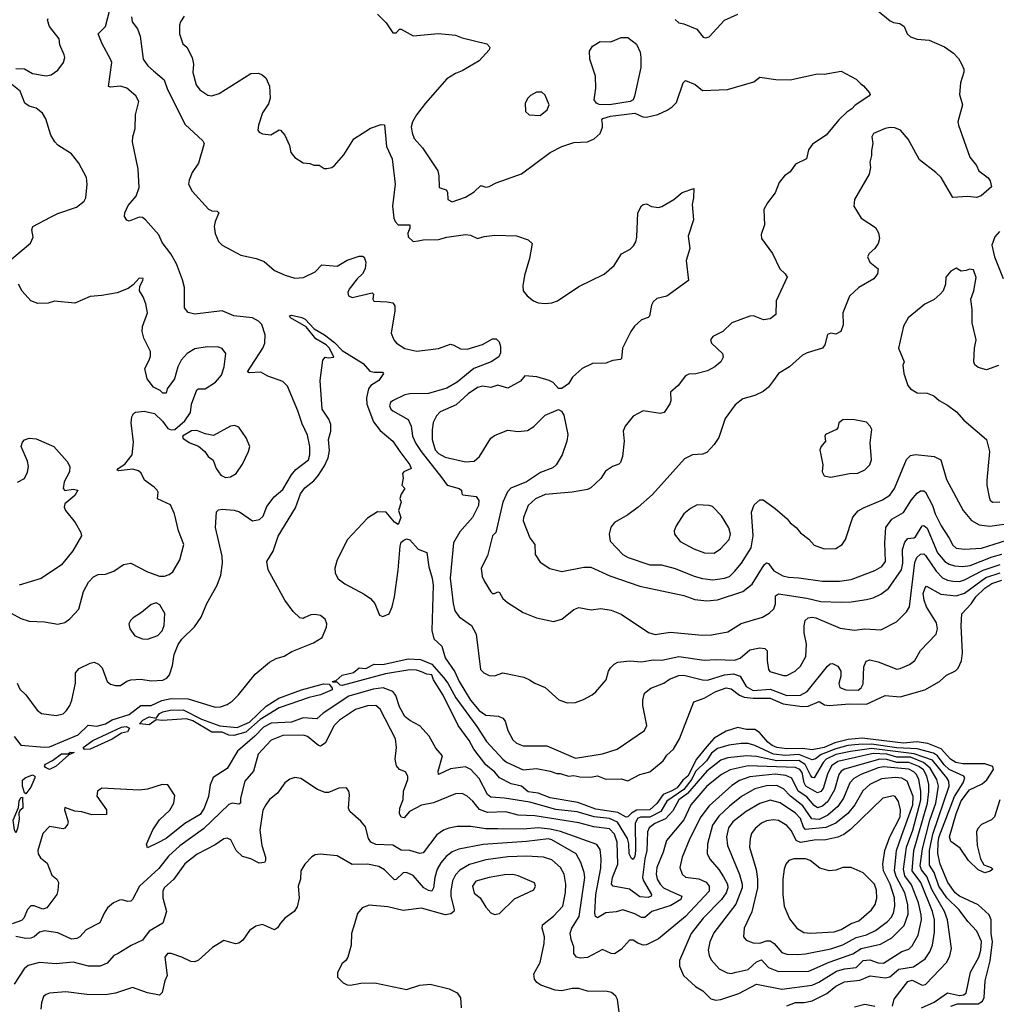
# Model space of a CAD drawing. Extents: x 1921360 to 2014538, y 768294 to 907744.
# Tile 283 of 412: x 1981739 to 1987513, y 848525 to 854348. Entities that reach past the tile are written whole.
import ezdxf

# ---------------------------------------------------------------- set-up
doc = ezdxf.new("R2010")
doc.units = 0

msp = doc.modelspace()

# ---------------------------------------------------------------- linework, layer by layer
at = {"layer": '0CON10XD'}
for points in [[(1986758, 854445), (1986885, 854341.4), (1986905, 854331.4), (1986942.5, 854325), (1986967.3, 854307.3), (1986986, 854265), (1987005, 854247.5), (1987045, 854232.2), (1987115, 854227.1), (1987206.9, 854186.9), (1987260, 854150), (1987289.3, 854119.3), (1987307.6, 854087.6), (1987321.2, 854055), (1987321.7, 854038.3), (1987301.9, 853975), (1987295.6, 853905), (1987312.5, 853845), (1987285.6, 853745), (1987288.9, 853725), (1987355.8, 853535), (1987396.6, 853486.6), (1987408.8, 853455), (1987465, 853412.5), (1987476.7, 853395), (1987485, 853360), (1987423.6, 853306.4), (1987395, 853296.7), (1987345, 853302.5), (1987255, 853297.5), (1987186.7, 853415), (1987156.2, 853445), (1987058.6, 853518.6), (1986991.1, 853641.1), (1986946, 853695), (1986912.3, 853707.7), (1986885, 853710.8), (1986855, 853705.6), (1986785.8, 853675), (1986777.5, 853655), (1986783.8, 853615), (1986774.2, 853575), (1986775.9, 853544.1), (1986764.2, 853505)], [(1981723.3, 850425), (1981739.5, 850389.5), (1981775, 850356.2), (1981842, 850265), (1981867.5, 850245), (1981955, 850232.5), (1981995, 850243.8), (1982015, 850263.3), (1982035, 850293.3), (1982046.5, 850325), (1982068.6, 850425), (1982068.8, 850485), (1982089.5, 850510.5), (1982155, 850543.8), (1982178.3, 850548.3), (1982205, 850537.5), (1982226.2, 850515), (1982256.2, 850435), (1982275, 850418.8), (1982305, 850410), (1982335, 850411.2), (1982373, 850437), (1982396.5, 850443.5), (1982455, 850447.5), (1982515, 850438.1), (1982585, 850443.1), (1982608.8, 850455), (1982625, 850473.3), (1982641.7, 850528.3), (1982652.5, 850595), (1982675, 850652.5), (1982697.8, 850685), (1982771.7, 850758.3), (1982812.5, 850815), (1982844.3, 850895), (1982906.9, 851005), (1982927, 851063), (1982937.3, 851135), (1982936.2, 851175), (1982895.6, 851345), (1982903, 851437), (1982915, 851450), (1982935, 851454.2), (1983007.4, 851447.4), (1983037.4, 851437.4), (1983115, 851384.4), (1983157.4, 851392.6), (1983178.3, 851411.7), (1983200.5, 851469.5), (1983243.1, 851526.9), (1983295, 851569.4), (1983345, 851656), (1983372, 851688), (1983445.5, 851745), (1983454.6, 851775), (1983453.9, 851825), (1983440.8, 851890.8), (1983408.5, 851958.5), (1983383.5, 852035), (1983321.7, 852181.7), (1983295, 852208), (1983205, 852240), (1983164.4, 852264.4), (1983095, 852259.2), (1983086.2, 852265), (1983175.7, 852405), (1983188.1, 852435), (1983190, 852485), (1983170, 852545), (1983150, 852565), (1983115, 852585.3), (1983005, 852596.5), (1982935, 852625.9), (1982775, 852605.8), (1982735, 852617.5), (1982712.9, 852645), (1982713.6, 852765), (1982700.5, 852810.5), (1982664.8, 852904.8), (1982632.6, 852962.6), (1982581.2, 853031.2), (1982561.6, 853075), (1982481.5, 853165), (1982465, 853178.8), (1982445, 853180.9), (1982385, 853155.8), (1982372.6, 853162.6), (1982358.6, 853185), (1982360.6, 853205), (1982379.8, 853250.2), (1982426.9, 853305), (1982445.2, 853354.8), (1982438.3, 853465), (1982406, 853626), (1982406.7, 853655), (1982420.7, 853705), (1982424.2, 853785), (1982442.2, 853865), (1982425, 853897.9), (1982372.6, 853942.6), (1982335, 853955.4), (1982275, 853948.8), (1982264, 853954), (1982283.1, 854095), (1982275, 854115.4), (1982225.9, 854205), (1982203.3, 854265), (1982245, 854307.5), (1982274, 854415)], [(1982400, 854365), (1982402.9, 854335), (1982435.7, 854295), (1982451.2, 854251.2), (1982468.8, 854115), (1982496.2, 854076.2), (1982528.9, 854045), (1982592.9, 853992.9), (1982613.3, 853935), (1982717.8, 853727.8), (1982821.2, 853631.2), (1982830, 853615), (1982795, 853500), (1982758.6, 853445), (1982740.2, 853399.8), (1982737.3, 853375), (1982757.8, 853335), (1982855, 853227.5), (1982875, 853216.8), (1982906.7, 853215), (1982916.9, 853206.9), (1982894, 853155), (1982889.3, 853125), (1982895, 853083.8), (1982915, 853035.8), (1982935.8, 853015), (1983046.3, 852956.3), (1983136.2, 852936.2), (1983185, 852917.9), (1983245, 852864.7), (1983308, 852838), (1983365, 852819.6), (1983416.6, 852823.4), (1983485, 852856.2), (1983525, 852899.2), (1983615, 852890), (1983675, 852925.7), (1983745, 852948.9), (1983765, 852950), (1983775, 852943.3), (1983784.4, 852915), (1983780.4, 852875), (1983765.2, 852844.8), (1983734.1, 852815.9), (1983687.1, 852755), (1983679.5, 852735), (1983682.9, 852715), (1983705, 852704.6), (1983822, 852732), (1983831.2, 852725), (1983826.2, 852695), (1983833.1, 852683.1), (1983910.5, 852680.5), (1983945, 852673.3), (1983956.1, 852656.1), (1983956.1, 852626.1), (1983934.3, 852495), (1983950, 852455), (1983965.6, 852435.6), (1984015, 852403.1), (1984087.4, 852387.4), (1984215.4, 852404.6), (1984285, 852428.8), (1984305, 852423.8), (1984345, 852402.5), (1984385, 852400.5), (1984475, 852426.9), (1984535, 852461.8), (1984555, 852461.2), (1984574, 852444), (1984582.2, 852415), (1984581.1, 852378.9), (1984570.9, 852355), (1984525.5, 852324.5), (1984424.5, 852285.5), (1984325, 852203.8), (1984265, 852169), (1984155, 852136.9), (1984045, 852136.2), (1984015, 852130), (1983942, 852095), (1983930.8, 852085), (1983924.2, 852065), (1983932, 852045), (1983944, 852035), (1984035, 851984.3), (1984054.1, 851945), (1984061.2, 851885), (1984081.3, 851841.3), (1984111.4, 851795), (1984235, 851638.5), (1984266.5, 851595), (1984337.1, 851575), (1984350.8, 851565), (1984352, 851545), (1984359.2, 851539.2), (1984437.9, 851527.9), (1984454, 851504), (1984450.6, 851475), (1984416.2, 851405), (1984341.3, 851318.7), (1984303.3, 851255), (1984283.1, 851045), (1984301.1, 850895), (1984312.1, 850852.1), (1984336.9, 850816.9), (1984409.2, 850765), (1984436.9, 850715), (1984462.5, 850505), (1984483.8, 850485), (1984515, 850470), (1984545, 850468.8), (1984595, 850486.2), (1984719.1, 850459.1), (1984752.5, 850445)], [(1982710.9, 854369.1), (1982690, 854335), (1982683.8, 854315), (1982683.8, 854265), (1982703.8, 854205), (1982726.2, 854185), (1982758.6, 854125), (1982765.8, 854085), (1982763.1, 854035), (1982782.8, 853962.8), (1982802.7, 853932.7), (1982850.9, 853900.9), (1982875, 853898.6), (1982918.3, 853911.7), (1983105, 854030.8), (1983151.2, 854031.2), (1983172.7, 854022.7), (1983194.3, 854004.3), (1983216.2, 853955), (1983220, 853885), (1983209.1, 853850.9), (1983175, 853796.7), (1983150, 853725), (1983147.5, 853695), (1983153.6, 853683.6), (1983173.6, 853673.6), (1983223, 853667), (1983273, 853697), (1983280, 853695), (1983306.1, 853666.1), (1983333.3, 853605), (1983342.3, 853562.3), (1983365, 853533.3), (1983415, 853502.5), (1983455, 853497.5), (1983477, 853487), (1983508.3, 853488.3), (1983538.3, 853468.3), (1983555, 853467.5), (1983585, 853473.3), (1983600, 853485), (1983655, 853548), (1983715, 853642.9), (1983813.1, 853706.9), (1983875, 853727.5), (1983895, 853726.7), (1983907.9, 853597.9), (1983940.4, 853525), (1983959.4, 853375), (1983943.6, 853245), (1983951.1, 853175), (1983958.1, 853155), (1983976, 853135), (1984045.9, 853135.9), (1984045.9, 853115), (1984032.8, 853085), (1984034.6, 853064.6), (1984065, 853036.2), (1984095, 853040), (1984125, 853046.7), (1984215, 853048.2), (1984265, 853061.5), (1984375, 853076.9), (1984403.9, 853073.9), (1984445, 853053.8), (1984485, 853065.8), (1984547, 853073), (1984675, 853070), (1984745, 853046.2), (1984768.8, 853025), (1984753.8, 852935), (1984724.2, 852835), (1984714.2, 852775), (1984715.7, 852745), (1984738.6, 852715), (1984776, 852685), (1984803.3, 852673.3), (1984845, 852669.6), (1984885, 852673.3), (1984917.5, 852685), (1985045, 852770), (1985195, 852843.6), (1985253.1, 852895), (1985297.3, 852962.7), (1985348.8, 852991.2), (1985368.6, 853011.4), (1985382, 853035), (1985387.3, 853062.7), (1985393.1, 853205), (1985415, 853248), (1985425, 853255.8), (1985445, 853258.8), (1985475, 853243.3), (1985515, 853237.5), (1985535, 853242.5), (1985606.1, 853283.9), (1985655, 853326.7), (1985725, 853350), (1985723.3, 853295), (1985714.2, 853255), (1985722, 853165), (1985691.7, 853068.3), (1985701.2, 852995), (1985680, 852925), (1985693.3, 852805), (1985565, 852713.3), (1985505, 852700), (1985485, 852680), (1985475, 852660), (1985463.3, 852595), (1985455, 852586.7), (1985415.9, 852574.1), (1985374.6, 852535.4), (1985352.2, 852505), (1985301.9, 852405), (1985297.1, 852345), (1985291.7, 852338.3), (1985245, 852332), (1985205, 852316.2), (1985125, 852314), (1985064.2, 852285.8), (1985006.7, 852235), (1984982.5, 852195), (1984945, 852167.5), (1984925, 852167.5), (1984893, 852203), (1984870, 852215), (1984796.1, 852236.1), (1984725, 852242.5), (1984698.8, 852211.2), (1984625, 852168.6), (1984565, 852187.1), (1984525, 852172.5), (1984475, 852180), (1984445, 852172.5), (1984389.4, 852135), (1984319.4, 852070.6), (1984225, 852029.5), (1984202.5, 852005), (1984184.1, 851965.9), (1984176.6, 851923.4), (1984176.4, 851865), (1984195, 851804), (1984215, 851783.7), (1984255, 851761.9), (1984375, 851732.9), (1984425, 851737.8), (1984456.5, 851765), (1984525, 851873.3), (1984545, 851890), (1984568.8, 851898.8), (1984625, 851920), (1984685, 851911.9), (1984741.1, 851918.9), (1984777.8, 851942.2), (1984845, 852008.8), (1984925, 852042.5), (1984943, 852033), (1984955, 852010), (1984980, 851895), (1984973.8, 851855), (1984946.2, 851775), (1984911.2, 851715), (1984891.3, 851698.7), (1984818.7, 851671.3), (1984735.7, 851614.3), (1984642.9, 851577.1), (1984623.4, 851556.6), (1984595, 851495.8), (1984554.1, 851315.9), (1984534.3, 851295), (1984505, 851177.5), (1984468, 851105), (1984472, 851055), (1984486, 851025), (1984525, 850963.8), (1984535, 850954.2), (1984545, 850954), (1984565, 850964.2), (1984575, 850960), (1984595, 850925.8), (1984622.2, 850902.2), (1984715, 850842.5), (1984795, 850811.4), (1984895, 850789.2), (1984945, 850802.5), (1985015, 850860), (1985045, 850872), (1985118.3, 850858.3), (1985175, 850865.7), (1985236.6, 850856.6), (1985295, 850833.1), (1985455.8, 850725), (1985495, 850711.5), (1985585, 850725.5), (1985775, 850708.8), (1985829.8, 850710.2), (1985925, 850727.8), (1986005, 850776.5), (1986131.2, 850815), (1986170.6, 850839.4), (1986196.9, 850865), (1986206.6, 850893.4), (1986208.1, 850941.9), (1986225, 850953.2), (1986392.1, 850927.9), (1986475, 850908.4), (1986596, 850904), (1986655, 850904.6), (1986745, 850919.6), (1986785, 850928.5), (1986829.8, 850950.2), (1986875, 850984.4), (1986951.6, 851095), (1986961.1, 851135), (1986958.4, 851215), (1986971.4, 851258.6), (1986990.6, 851279.4), (1987025, 851283.8), (1987035, 851290.5), (1987075, 851355.6), (1987085, 851357.3), (1987105, 851341.1), (1987165, 851195.5), (1987208.9, 851145), (1987235, 851127.9), (1987265, 851119), (1987314.8, 851114.8), (1987359, 851121), (1987487.5, 851172.5), (1987545, 851188.1)], [(1983855, 854380), (1983905, 854330), (1983945, 854270), (1983965, 854270), (1983985, 854292.5), (1983995, 854292.5), (1984065, 854253.3), (1984215, 854266), (1984315.9, 854255.9), (1984355, 854240), (1984500, 854205), (1984517.5, 854185), (1984515, 854170), (1984454.3, 854105.7), (1984354.5, 854045.5), (1984315, 854030.8), (1984265, 853997.5), (1984138.6, 853855), (1984084.1, 853785.9), (1984061.5, 853745), (1984052.7, 853715), (1984058.3, 853678.3), (1984071.9, 853645), (1984119.8, 853589.8), (1984210.6, 853455), (1984216.9, 853425), (1984218, 853355), (1984261.1, 853341.1), (1984267.8, 853327.8), (1984270, 853285), (1984295, 853270.6), (1984375, 853298.1), (1984425, 853329.6), (1984465, 853366.9), (1984495, 853358.1), (1984515, 853361.4), (1984555, 853384.2), (1984705, 853435.7), (1984875, 853562.5), (1984945, 853597.5), (1985015, 853622), (1985095, 853626.7), (1985135, 853643.8), (1985171.1, 853675), (1985185, 853713.3), (1985185, 853732.5), (1985180.8, 853755), (1985187, 853763), (1985232.6, 853777.4), (1985375.4, 853795.4), (1985422.7, 853772.7), (1985445, 853771.5), (1985512, 853788), (1985567.2, 853812.8), (1985597.2, 853832.8), (1985621.1, 853858.9), (1985661.4, 853975), (1985675, 853989.2), (1985733.3, 853965), (1985775, 853930), (1985923.9, 853936.1), (1986079.5, 853980.5), (1986115, 854008.6), (1986210, 853995), (1986295, 853992.7), (1986455, 854028.2), (1986495, 854026.2), (1986595, 854043.3), (1986685, 853996.7), (1986711.7, 853968.3), (1986727.7, 853957.7), (1986763.3, 853915), (1986766.7, 853905), (1986760, 853895), (1986678, 853842), (1986659.1, 853820.9), (1986628.7, 853801.3), (1986582, 853755), (1986507.1, 853665), (1986427, 853613), (1986402.4, 853577.6), (1986390, 853525), (1986325.7, 853494.3), (1986295, 853448.8), (1986261.2, 853425), (1986228.8, 853385), (1986206.1, 853323.9), (1986160, 853265), (1986138.8, 853225), (1986142, 853135), (1986121.7, 853078.3), (1986124, 853055), (1986190, 852965), (1986232, 852875), (1986263.8, 852845), (1986276, 852825), (1986210.8, 852685), (1986210, 852605), (1986175, 852578.8), (1986136, 852574), (1986077.8, 852597.8), (1986055, 852595.6), (1985950, 852555), (1985895, 852503.3), (1985836.1, 852473.9), (1985823.8, 852455), (1985828.8, 852435), (1985893.9, 852373.9), (1985898.3, 852351.7), (1985883.3, 852325), (1985848.8, 852295), (1985805, 852272.5), (1985735.5, 852254.5), (1985695, 852252.5), (1985675, 852241.2), (1985632, 852185), (1985586, 852145), (1985588.1, 852095), (1985583.3, 852076.7), (1985548.8, 852025), (1985525, 852020), (1985425.8, 852034.2), (1985365, 852003.3), (1985318, 851945), (1985306, 851915), (1985313.1, 851855), (1985303.1, 851765), (1985290.9, 851729.1), (1985281.2, 851718.8), (1985243.4, 851706.6), (1985202.6, 851677.4), (1985175.5, 851634.5), (1985115, 851580), (1985095, 851570.6), (1985005, 851553.8), (1984845, 851540.9), (1984788.9, 851515), (1984745.5, 851475), (1984716.5, 851405), (1984715.5, 851385), (1984754.5, 851285), (1984784.4, 851245), (1984787.1, 851185), (1984815, 851140), (1984872.4, 851102.4), (1984945, 851085.7), (1985075, 851109.6), (1985115, 851109.6), (1985228.5, 851058.5), (1985405, 850997.3), (1985665, 850942.7), (1985730.3, 850919.7), (1985800.8, 850910.8), (1985865, 850916.7), (1986015, 850967.1), (1986069.4, 851010.6), (1986140.4, 851125), (1986155, 851136.7), (1986165, 851131.9), (1986198.4, 851088.4), (1986249.8, 851059.8), (1986285, 851050.8), (1986345, 851047.9), (1986485, 851026.8), (1986585, 851027.6), (1986655, 851038), (1986795, 851091.2), (1986835.5, 851115), (1986858.5, 851145), (1986854.6, 851255), (1986858.9, 851345), (1986895, 851393.8), (1986965, 851432.9), (1987012, 851508), (1987045, 851548.5), (1987065, 851562.2), (1987085, 851562.2), (1987094.3, 851555), (1987135.4, 851475), (1987152, 851425), (1987185.9, 851355), (1987235, 851281.1), (1987255, 851240), (1987275, 851223.2), (1987325, 851216.9), (1987425, 851223), (1987575, 851269.6)], [(1985615, 854350), (1985635, 854330), (1985665, 854323.8), (1985742.3, 854292.3), (1985780, 854245), (1985795, 854241.2), (1985815, 854246.2), (1985905.5, 854344.5), (1985985, 854381.4)], [(1981715, 854058.9), (1981766.8, 854056.8), (1981815, 854029.4), (1981895, 854015.7), (1981925, 854022.5), (1981965, 854050), (1981997.1, 854095), (1982005.8, 854125), (1982000.8, 854140.8), (1981975, 854200), (1981971.2, 854235), (1981915, 854308.8), (1981902.5, 854345), (1981906.2, 854355)], [(1985225, 853844.2), (1985165, 853847.5), (1985149.2, 853855), (1985135.6, 853875), (1985146, 853944), (1985143.7, 854013.7), (1985109.7, 854115), (1985107.4, 854162.6), (1985125, 854191.2), (1985171.2, 854218.8), (1985233.7, 854216.3), (1985295, 854242), (1985335, 854242.5), (1985385, 854202.5), (1985406.4, 854156.4), (1985411.9, 854125), (1985410.5, 854065), (1985373.6, 853895), (1985365.4, 853875), (1985348, 853865), (1985225, 853844.2)], [(1981680, 852925), (1981803, 853027), (1981817.3, 853062.7), (1981810, 853105), (1981816.7, 853125), (1981920.8, 853180.8), (1981965, 853201.9), (1982075, 853239.2), (1982118.8, 853275), (1982130, 853295), (1982137.1, 853375), (1982134, 853415), (1982088.7, 853498.7), (1982044.2, 853554.2), (1981965, 853606), (1981946.8, 853626.8), (1981923.1, 853665), (1981892.2, 853762.2), (1981873.3, 853795), (1981835, 853824.5), (1981795, 853836.7), (1981769.2, 853855), (1981741.4, 853925), (1981633, 854013)], [(1984815, 853782.5), (1984858.1, 853815), (1984868.6, 853845), (1984845, 853902.5), (1984825, 853920), (1984795, 853918.8), (1984759.3, 853900.7), (1984742.5, 853885), (1984727.5, 853855), (1984730, 853805), (1984750, 853785), (1984815, 853782.5)], [(1986764.2, 853505), (1986769.2, 853475), (1986762, 853435), (1986674.2, 853285), (1986670, 853245), (1986712.9, 853175), (1986798.3, 853118.3), (1986817.3, 853087.3), (1986822.5, 853055), (1986814, 853025), (1986794, 852995), (1986761.2, 852965), (1986752, 852945), (1986766, 852915), (1986813.8, 852875), (1986810, 852845), (1986788, 852815), (1986700, 852765), (1986645, 852713.3), (1986606.2, 852615), (1986607.3, 852542.7), (1986593.3, 852505), (1986565, 852488.8), (1986535, 852493.8), (1986515, 852486.2), (1986498.8, 852425), (1986486.2, 852405), (1986395, 852378.9), (1986366, 852365), (1986290, 852295), (1986225, 852255.8), (1986195.8, 852215), (1986165.3, 852174.7), (1986135, 852148.5), (1986085, 852125.4), (1986015, 852105.5), (1985968.6, 852071.4), (1985909.7, 851990.3), (1985872.7, 851877.3), (1985843.8, 851835), (1985801.2, 851788.8), (1985775, 851778.6), (1985717.5, 851775), (1985668.7, 851751.3), (1985480.6, 851539.4), (1985395, 851464.4), (1985335, 851420.8), (1985255.7, 851374.3), (1985233, 851347), (1985222.9, 851305), (1985229.2, 851265), (1985305.6, 851185), (1985336.8, 851166.8), (1985465, 851124.7), (1985533.4, 851123.4), (1985613.6, 851103.6), (1985726.6, 851056.6), (1985775, 851043.5), (1985836.5, 851036.5), (1985905, 851045.3), (1985935, 851055.9), (1985965.9, 851084.1), (1986005.4, 851135), (1986064.3, 851225.7), (1986074.6, 851295), (1986065.8, 851435), (1986081.7, 851478.3), (1986115, 851508.8), (1986135, 851508.8), (1986205, 851458), (1986277.2, 851397.2), (1986293.4, 851373.4), (1986328.8, 851345), (1986355, 851313.3), (1986405, 851276.7), (1986435, 851240), (1986495, 851219.2), (1986565, 851221.2), (1986602, 851245), (1986621.4, 851275), (1986663.8, 851406.2), (1986696.1, 851443.9), (1986727.6, 851462.4), (1986840.8, 851509.2), (1986883.4, 851536.6), (1986910.3, 851575), (1986982.4, 851747.6), (1987005, 851770), (1987035, 851777.5), (1987145, 851764.6), (1987184.3, 851745), (1987218.8, 851628.8), (1987316.1, 851446.1), (1987366.9, 851386.9), (1987411.7, 851361.7), (1987475, 851352.9), (1987615, 851371.8)], [(1987532.5, 853095), (1987503.5, 853065), (1987486.9, 853015), (1987502.1, 852945), (1987553, 852817)], [(1987525, 852303.3), (1987455, 852277.1), (1987405, 852291.4), (1987385, 852306.7), (1987380.6, 852325), (1987384.5, 852405), (1987394.5, 852455), (1987371.1, 852555), (1987370.9, 852635), (1987363.1, 852695), (1987380, 852745), (1987393.9, 852823.9), (1987378.3, 852868.3), (1987355, 852872), (1987334.2, 852865.8), (1987305, 852861.2), (1987275, 852878), (1987245, 852861.4), (1987214, 852825), (1987213.3, 852785), (1987198.8, 852745), (1987181.2, 852725), (1987145, 852694.2), (1987091.2, 852665), (1986990.8, 852585), (1986964.4, 852535), (1986934, 852405), (1986968.8, 852325), (1986960, 852305), (1986966.1, 852256.1), (1986990, 852185), (1987006.1, 852166.1), (1987045, 852141.2), (1987105, 852138.8), (1987144.1, 852124.1), (1987175.7, 852095.7), (1987225, 852069.2), (1987278.3, 852028.3), (1987320.3, 851980.3), (1987455.8, 851865), (1987472.9, 851795), (1987457.1, 851625), (1987457.1, 851595), (1987470.6, 851525), (1987477.4, 851507.4), (1987491.2, 851495), (1987533.6, 851496.4)], [(1982504.3, 852335), (1982512.4, 852357.6), (1982511.9, 852385), (1982472.2, 852465), (1982463.1, 852505), (1982465.6, 852534.4), (1982493.8, 852615), (1982485, 852667.5), (1982469.5, 852709.5), (1982447.5, 852745), (1982448.3, 852771.7), (1982467.5, 852805), (1982468.3, 852818.3), (1982445, 852820), (1982409.3, 852780.7), (1982380.7, 852759.3), (1982315, 852733.3), (1982225, 852716.7), (1982155, 852711.2), (1982065, 852672), (1981945, 852683.8), (1981907.7, 852672.3), (1981845, 852670), (1981805, 852686.2), (1981753.2, 852743.2), (1981731.2, 852785)], [(1981705, 850109.2), (1981745, 850057.5), (1981885, 850045.2), (1981915, 850048.7), (1982085, 850119.2), (1982144.1, 850175.9), (1982195, 850170), (1982245, 850184.8), (1982285, 850208.1), (1982385, 850239.3), (1982455, 850293.2), (1982515, 850293), (1982578.8, 850321.2), (1982635, 850333.9), (1982735, 850331.3), (1982895, 850283.5), (1982926.7, 850285), (1982965, 850297.9), (1982995, 850317.5), (1983032.2, 850355), (1983131.7, 850478.3), (1983215, 850549.2), (1983255, 850570.8), (1983302.5, 850585), (1983348.3, 850611.7), (1983475, 850662.5), (1983526.2, 850695), (1983552, 850755), (1983553.6, 850776.4), (1983545, 850803.3), (1983517.5, 850825), (1983485, 850831.2), (1983460.7, 850829.3), (1983425, 850812.5), (1983415, 850807.5), (1983395, 850810), (1983355, 850847.5), (1983305.9, 850915.9), (1983207.1, 851095), (1983199.2, 851145), (1983238.1, 851205), (1983266.5, 851293.5), (1983368.4, 851461.6), (1983398.9, 851545), (1983425, 851578.8), (1983478.1, 851621.9), (1983505.9, 851654.1), (1983540.7, 851709.3), (1983562.2, 851757.8), (1983569.4, 851800.6), (1983564.8, 851865), (1983577.9, 851915), (1983578.2, 851955), (1983565.7, 851985.7), (1983526.7, 852045), (1983514.6, 852215), (1983530, 852335), (1983545, 852352.5), (1983565, 852347.5), (1983596.7, 852353.3), (1983571.2, 852405), (1983551.2, 852425), (1983490.5, 852460.5), (1983431.4, 852531.4), (1983340, 852585), (1983333.8, 852596.2), (1983345, 852600), (1983406.7, 852586.7), (1983426.6, 852576.6), (1983479.9, 852519.9), (1983540, 852485), (1983600, 852440), (1983645, 852391.8), (1983770, 852315), (1983809.1, 852269.1), (1983835, 852262.9), (1983884.1, 852264.1), (1983890, 852255), (1983861.4, 852215), (1983815, 852185.6), (1983800.5, 852165), (1983788.6, 852111.4), (1983790.4, 852075), (1983830.9, 851970.9), (1983869.7, 851919.7), (1983944.2, 851855), (1983985.3, 851795.3), (1984046.2, 851715), (1984052.5, 851695), (1984010, 851675), (1984002.5, 851665), (1984006.4, 851636.4), (1983997.5, 851595), (1984016.2, 851575), (1983995, 851542.5), (1983987, 851517), (1983993.3, 851495), (1983977.5, 851445), (1983992.5, 851405), (1983977, 851363), (1983955, 851377.5), (1983905, 851436.2), (1983855, 851438), (1983795, 851400.6), (1983676.2, 851275), (1983615, 851154.4), (1983601.4, 851105), (1983604.5, 851074.5), (1983621.9, 851041.9), (1983661.2, 851011.2), (1983775, 850951.7), (1983813.1, 850925), (1983838.2, 850895), (1983865, 850825.8), (1983885, 850819.4), (1983922.9, 850835), (1983940.4, 850875), (1983954.7, 850935), (1983977.3, 851092.7), (1983988, 851235), (1983995, 851257.5), (1984009.3, 851270.7), (1984025, 851277.5), (1984045, 851272.5), (1984095, 851217.5), (1984145, 851197.5), (1984157.3, 851112.7), (1984178.2, 851045), (1984183.2, 851005), (1984176, 850736), (1984187.6, 850687.6), (1984233.8, 850643.8), (1984253.4, 850575), (1984311.5, 850491.5), (1984336.3, 850435), (1984403.5, 850325), (1984455, 850263.8), (1984495, 850235.3), (1984570.4, 850230.4), (1984595, 850218.1), (1984609.2, 850199.2), (1984625.2, 850145), (1984655, 850090.4), (1984675, 850069.3), (1984715, 850054.3), (1984855, 850053.3), (1985025, 849981.1), (1985185, 850007.1), (1985271.2, 850035), (1985433.3, 850145), (1985445.8, 850175), (1985422.6, 850292.6), (1985422.5, 850325), (1985433.1, 850365), (1985470, 850395), (1985546.3, 850423.7), (1985581, 850449), (1985635, 850469.1), (1985665, 850471.1), (1985775, 850444.3), (1985805, 850442.9), (1985905.2, 850474.8), (1985959, 850479), (1985998.2, 850465), (1986033.9, 850403.9), (1986075, 850382.1), (1986175, 850389.4), (1986275, 850351.7), (1986355, 850354), (1986395, 850375.3), (1986515, 850524.4), (1986531.4, 850538.6), (1986545, 850540), (1986575.6, 850525), (1986593.1, 850495), (1986594.6, 850465), (1986582.7, 850422.7), (1986588.1, 850398.1), (1986622.5, 850385), (1986696.7, 850383.3), (1986713.8, 850396.2), (1986725, 850420), (1986728.8, 850521.2), (1986744.4, 850555.6), (1986765, 850561.9), (1986815, 850550.9), (1986925, 850507.8), (1986945, 850510.5), (1986999.2, 850535), (1987030.7, 850559.3), (1987065, 850617.1), (1987157.1, 850715), (1987165.5, 850745), (1987158.3, 850781.7), (1987100.6, 850875), (1987085.6, 850915), (1987080.5, 850955), (1987091.3, 850988.7), (1987100.9, 850999.1), (1987185, 850950.2), (1987275, 850941), (1987325, 850957.3), (1987451.4, 851048.6), (1987535, 851076.7)], [(1981688.5, 850838.5), (1981745, 850806.5), (1981795, 850790.5), (1981885, 850786.5), (1981965, 850774.4), (1982005, 850784.3), (1982035.4, 850804.6), (1982088.8, 850861.2), (1982115, 850967.5), (1982145, 851022.5), (1982175, 851052.5), (1982203, 851067), (1982245, 851070), (1982295, 851087.5), (1982353, 851127), (1982395, 851133.3), (1982495, 851083.3), (1982565, 851057.5), (1982595, 851057.5), (1982623.3, 851066.7), (1982645, 851082.5), (1982685.8, 851154.2), (1982710, 851245), (1982678, 851325), (1982654.3, 851425), (1982629.8, 851479.8), (1982552.5, 851515), (1982558, 851555), (1982552, 851565), (1982534.3, 851584.3), (1982476.7, 851625), (1982456.1, 851666.1), (1982440.7, 851680.7), (1982405, 851690), (1982325, 851680), (1982313.9, 851683.9), (1982321.2, 851695), (1982360.2, 851719.8), (1982404, 851775), (1982411.2, 851848.8), (1982396.7, 851965), (1982400.7, 851999.3), (1982410.7, 852019.3), (1982423.6, 852026.4), (1982475, 852033.3), (1982535, 852020), (1982583.9, 851973.9), (1982615, 851930), (1982635, 851922), (1982655, 851924.3), (1982714.5, 851975), (1982747.5, 852025), (1982754, 852075), (1982785, 852158.6), (1982795, 852165.5), (1982835, 852164.6), (1982896.3, 852203.7), (1982931.3, 852245), (1982947.5, 852295), (1982957.5, 852375), (1982935, 852404), (1982915, 852410.8), (1982846.6, 852413.4), (1982775, 852401.5), (1982728.6, 852375), (1982692.9, 852335), (1982674.3, 852295), (1982653.8, 852225), (1982610, 852165), (1982605, 852140), (1982585, 852140), (1982570, 852155), (1982530, 852175), (1982492, 852225), (1982477.5, 852285), (1982504.3, 852335)], [(1986535, 851643.3), (1986645, 851664), (1986695, 851665.8), (1986735, 851685.8), (1986765.7, 851715), (1986775.8, 851745.8), (1986766.2, 851845), (1986776.7, 851925), (1986767.5, 851945), (1986745, 851967.5), (1986665, 851983.3), (1986605, 851982.5), (1986582.5, 851965), (1986576.7, 851935), (1986567.5, 851925), (1986503.8, 851895), (1986498.8, 851885), (1986502.5, 851855), (1986477.5, 851825), (1986470, 851805), (1986487.5, 851715), (1986482.5, 851675), (1986495, 851650), (1986535, 851643.3)], [(1982955, 851641.4), (1982985, 851644.3), (1983019.2, 851665), (1983055, 851718.8), (1983092, 851795), (1983100, 851825), (1983076.7, 851875), (1983035, 851937.5), (1983008.3, 851948.3), (1982985, 851944), (1982885, 851890), (1982835, 851898.8), (1982785, 851918.8), (1982755, 851917.5), (1982701.2, 851885), (1982705, 851871.2), (1982745, 851846.7), (1982795, 851826.7), (1982833.3, 851795), (1982853.8, 851765), (1982883, 851743), (1982900.8, 851695), (1982928.8, 851655), (1982955, 851641.4)], [(1981725, 851612.5), (1981766.2, 851635), (1981785, 851672.5), (1981790.8, 851705), (1981785, 851737.5), (1981747.5, 851825), (1981755, 851850), (1981767, 851863), (1981795, 851872.5), (1981835, 851868.8), (1981940, 851825), (1982018.8, 851735), (1982036, 851705), (1982034, 851675), (1982000.8, 851615), (1981995.8, 851575), (1982005, 851564.5), (1982055, 851571.1), (1982082, 851565), (1982064.4, 851535), (1982005.6, 851485), (1982000.8, 851465), (1982008.8, 851445), (1982067.5, 851375), (1982100, 851315), (1982104, 851295), (1982052.1, 851207.9), (1981985, 851124.3), (1981865, 851044.5), (1981735, 851003.8)], [(1985845, 851193.5), (1985881.6, 851218.4), (1985933.8, 851275), (1985942.2, 851305), (1985932.2, 851342.2), (1985888.1, 851415), (1985835, 851468.8), (1985815.6, 851475.6), (1985745, 851478.6), (1985705, 851457.1), (1985664.4, 851425), (1985619.5, 851355), (1985608.1, 851325), (1985610, 851305), (1985643.1, 851263.1), (1985725, 851219.1), (1985787.5, 851195), (1985845, 851193.5)], [(1984752.5, 850445), (1984784.2, 850424.2), (1984845, 850398.8), (1984926.1, 850326.1), (1984975, 850308.8), (1985025, 850310), (1985072.7, 850327.3), (1985123.3, 850355), (1985145, 850373.8), (1985206, 850445), (1985219.2, 850495), (1985232.5, 850515), (1985252.6, 850537.4), (1985275, 850548.1), (1985346.8, 850556.8), (1985415, 850551.1), (1985485, 850561.6), (1985535, 850560.6), (1985635, 850581.4), (1985785, 850560.3), (1985854.7, 850564.7), (1985965, 850561.2), (1985997.7, 850572.3), (1986055, 850622.5), (1986115, 850633.1), (1986145, 850628.6), (1986158.6, 850615), (1986158, 850558), (1986165.7, 850505.7), (1986173.4, 850493.4), (1986255, 850469.2), (1986275, 850470.8), (1986323.8, 850495), (1986356, 850525), (1986386.9, 850583.1), (1986390.4, 850655), (1986377.2, 850722.8), (1986377.1, 850762.9), (1986383.3, 850795), (1986399.8, 850810.2), (1986425, 850814.6), (1986445, 850810.7), (1986590, 850750), (1986675, 850738.5), (1986735, 850745.4), (1986829.6, 850740.4), (1986922.4, 850787.6), (1986982.8, 850847.2), (1986999.5, 850875), (1987031.8, 851138.2), (1987042.2, 851167.8), (1987065, 851187.5), (1987085, 851189.3), (1987095, 851179.6), (1987156.4, 851086.4), (1987195, 851048.1), (1987224.1, 851034.1), (1987255, 851028), (1987295, 851026.5), (1987325.4, 851035), (1987435, 851092.6), (1987535, 851125.8)], [(1987476.7, 849313.3), (1987445, 849302.5), (1987405, 849320.8), (1987347.5, 849375), (1987298.7, 849448.7), (1987245, 849488), (1987235.5, 849515), (1987275, 849651.5), (1987305, 849728.9), (1987355, 849792.9), (1987429.8, 849830.2), (1987457, 849853), (1987495.8, 849915), (1987492.1, 849932.1), (1987445, 849946.6), (1987315, 849947), (1987274.5, 849955), (1987241.2, 849975), (1987186.9, 850036.9), (1987108.1, 850068.1), (1987042.7, 850077.3), (1986965, 850069.5), (1986719.1, 850099.1), (1986637.7, 850092.3), (1986558.3, 850071.7), (1986495, 850044.9), (1986425, 850030.6), (1986367.6, 850037.6), (1986275, 850036.5), (1986215, 850044.9), (1986187.7, 850055), (1986161.9, 850075), (1986112.7, 850132.7), (1986085, 850150), (1986035, 850151.5), (1985985, 850163.1), (1985915, 850141.4), (1985845, 850099.4), (1985800.7, 850049.3), (1985739.9, 849975), (1985688.7, 849875), (1985659.7, 849850.3), (1985625, 849806.2), (1985595, 849787.3), (1985543.2, 849766.8), (1985505, 849712.4), (1985465, 849675.9), (1985386.3, 849673.7), (1985355.1, 849654.9), (1985335, 849634), (1985325, 849631.3), (1985275, 849659.3), (1985145, 849679.6), (1985039.6, 849719.6), (1984875, 849747.3), (1984805, 849774.8), (1984745, 849781.4), (1984705.8, 849815), (1984645, 849829.8), (1984575.4, 849865), (1984548.1, 849898.1), (1984495, 849942.5), (1984424.1, 850034.1), (1984395.6, 850085.6), (1984331.9, 850175), (1984242.8, 850352.8), (1984184.6, 850445), (1984175, 850473.8), (1984145, 850477.3), (1984115, 850491.1), (1984085, 850500.6), (1984045, 850502.5), (1983901.1, 850478.9), (1983645, 850410.5), (1983633.2, 850413.2), (1983615, 850431.2), (1983590.7, 850430.7), (1983587.5, 850435), (1983609.2, 850440.8), (1983645, 850471.2), (1983711.9, 850488.1), (1983745, 850514.4), (1983785, 850511.9), (1983835, 850536.2), (1983885, 850535.8), (1984035, 850567.7), (1984107.5, 850565), (1984175, 850537.6), (1984245, 850457.3), (1984269.5, 850425), (1984317.5, 850337.5), (1984442.3, 850167.7), (1984498.7, 850078.7), (1984594.4, 849974.4), (1984617.2, 849957.2), (1984715, 849912.6), (1984795, 849920.5), (1984875, 849904.4), (1984915, 849890), (1984935, 849890.8), (1984983.9, 849873.9), (1985015, 849878.8), (1985051.2, 849871.2), (1985115, 849869.2), (1985155, 849875.8), (1985205, 849857.1), (1985295, 849858.6), (1985335, 849846.9), (1985405, 849885.3), (1985465, 849900.5), (1985543.8, 849966.2), (1985565, 849998.9), (1985603.8, 850035), (1985638.8, 850095), (1985725, 850314.2), (1985785.8, 850335.8), (1985855, 850375.3), (1985915, 850396.2), (1985945, 850390.3), (1985994.2, 850354.2), (1986022, 850342), (1986075, 850335.6), (1986175, 850335.4), (1986252.3, 850302.3), (1986365, 850286.2), (1986401, 850289), (1986465, 850316.9), (1986497.3, 850297.3), (1986525, 850291.7), (1986645, 850302.3), (1986745, 850299.9), (1986855, 850351.5), (1986945, 850343.7), (1987090, 850385), (1987176.2, 850435), (1987218, 850472), (1987272, 850498), (1987286.8, 850513.2), (1987307, 850557), (1987313.9, 850603.9), (1987305.5, 850765), (1987308.5, 850835), (1987365, 850893.8), (1987392, 850935), (1987444.2, 850985.8), (1987486.5, 851013.5), (1987545, 851033.4)], [(1982495, 850684.5), (1982555, 850705.6), (1982581.5, 850735), (1982592.1, 850765), (1982596.5, 850836.5), (1982567.3, 850887.3), (1982545, 850900), (1982515, 850888.8), (1982458.3, 850841.7), (1982409.4, 850810.6), (1982392.9, 850795), (1982384.4, 850775), (1982389.4, 850745), (1982419.2, 850705), (1982465, 850686.7), (1982495, 850684.5)], [(1983005, 850114.4), (1982975, 850118), (1982935, 850135.6), (1982874, 850135), (1982761.6, 850201.6), (1982725, 850214.2), (1982583.5, 850203.5), (1982545, 850207.5), (1982505, 850178.6), (1982447.5, 850185), (1982465.7, 850205), (1982505, 850225.2), (1982545, 850218), (1982565.5, 850245), (1982585, 850255.2), (1982627.5, 850265), (1982705, 850267.1), (1982812.6, 850212.6), (1982921.3, 850171.3), (1983025, 850162.3), (1983097, 850193), (1983195, 850289.2), (1983270, 850335), (1983405, 850385.7), (1983535, 850420.5), (1983568.8, 850418.8), (1983586.7, 850395), (1983586.2, 850385), (1983517.1, 850355), (1983450.9, 850339.1), (1983271.9, 850278.1), (1983160.8, 850209.2), (1983075.4, 850135), (1983005, 850114.4)], [(1987243.9, 848513.9), (1987282.7, 848527.3), (1987405, 848529), (1987431.3, 848545), (1987440.8, 848565), (1987446.7, 848665), (1987477.5, 848782.5), (1987490.7, 848895), (1987481.6, 848945), (1987482, 849025), (1987470.9, 849055), (1987405, 849113.2), (1987295, 849164.8), (1987269.5, 849185), (1987226.7, 849245), (1987180.4, 849355), (1987167.7, 849417.7), (1987168.4, 849485), (1987175, 849518.7), (1987204.6, 849595.4), (1987266.3, 849753.7), (1987316.7, 849835), (1987326.7, 849865), (1987320.8, 849875), (1987235, 849914.6), (1987205, 849941.4), (1987164.8, 849994.8), (1987141.1, 850011.1), (1987045, 850035.3), (1986925, 850041.8), (1986775, 850063.4), (1986698.5, 850061.5), (1986635, 850055.1), (1986565, 850036.6), (1986477.5, 850002.5), (1986443.1, 849976.9), (1986425, 849971.1), (1986345, 850002.2), (1986265, 849996.7), (1986195, 850004.7), (1986085.4, 850055.4), (1986045, 850067.8), (1986005, 850068.2), (1985931.5, 850058.5), (1985865, 850038.8), (1985829.6, 850010.4), (1985800, 849965), (1985735, 849901.9), (1985712.5, 849857.5), (1985665, 849795.8), (1985565, 849727.6), (1985529.5, 849665), (1985465, 849633.1), (1985408.3, 849631.7), (1985392.2, 849625), (1985378.3, 849595), (1985380.5, 849435), (1985375, 849400), (1985365, 849382.5), (1985355, 849387.8), (1985342, 849415), (1985340.4, 849475), (1985332.9, 849505), (1985273.4, 849603.4), (1985225.1, 849625.1), (1985135, 849633.5), (1985035, 849664.4), (1984907.9, 849677.9), (1984755, 849720.7), (1984605, 849743.9), (1984525, 849750), (1984505, 849766.2), (1984455, 849860.6), (1984405, 849914.1), (1984375, 849930), (1984285, 849918.3), (1984215, 849883.8), (1984213.6, 849903.6), (1984237.5, 849995), (1984199.2, 850039.2), (1984160.5, 850110.5), (1984105, 850171.9), (1984045, 850203.1), (1984015, 850227.5), (1983985, 850283.8), (1983962.4, 850352.4), (1983944.4, 850375), (1983887.7, 850397.7), (1983829.3, 850389.3), (1983685, 850348.5), (1983533.5, 850246.5), (1983495, 850212.8), (1983415, 850219.3), (1983345, 850194.9), (1983225, 850188.6), (1983179.6, 850165), (1983128.3, 850111.7), (1983027, 850023), (1982965, 849920.6), (1982882.7, 849867.3), (1982865.7, 849824.3), (1982855.5, 849755), (1982828.6, 849685), (1982805, 849648.4), (1982715.7, 849594.3), (1982605, 849506.7), (1982555, 849480), (1982495, 849450), (1982488.3, 849471.7), (1982525, 849557.5), (1982564.2, 849615.8), (1982625.8, 849674.2), (1982650, 849715), (1982655, 849760), (1982615, 849822.5), (1982580, 849825), (1982495, 849797.1), (1982445, 849791.1), (1982225, 849804), (1982198.8, 849785), (1982194.1, 849755.9), (1982251.2, 849675), (1982252.5, 849647.5), (1982165, 849645.7), (1982105, 849664), (1982065, 849668), (1982005, 849690), (1982004, 849675), (1982025.8, 849605), (1982021.7, 849588.3), (1982005, 849566.7), (1981995, 849563.8), (1981915, 849577.1), (1981875.8, 849535), (1981845.8, 849435), (1981847.1, 849415), (1981862.3, 849392.3)], [(1987070.4, 848505), (1987145, 848538), (1987225, 848593.1), (1987295, 848577.9), (1987319, 848581), (1987335, 848592.2), (1987359.8, 848715), (1987408.7, 848805), (1987421.9, 848845), (1987425, 848896.2), (1987397.9, 848957.9), (1987344.3, 849014.3), (1987293.3, 849083.3), (1987219.8, 849155), (1987174, 849225), (1987144.6, 849305), (1987117.5, 849347.5), (1987118.5, 849435), (1987137.8, 849532.2), (1987233.8, 849815), (1987232.2, 849845), (1987220.2, 849865), (1987135, 849968.4), (1987027.6, 850007.6), (1986775, 850038.2), (1986650.4, 850019.6), (1986565, 850003.6), (1986507, 849975), (1986489.1, 849955), (1986435, 849864.6), (1986425, 849866.2), (1986415, 849881.2), (1986383.4, 849943.4), (1986345, 849966.7), (1986215, 849966.2), (1986095, 849991.7), (1986035, 849995.2), (1985925, 849983.3), (1985885, 849969.6), (1985800.8, 849905), (1985687.5, 849772.5), (1985635.2, 849735), (1985601.1, 849668.9), (1985557.4, 849622.6), (1985494.6, 849595), (1985460.4, 849569.6), (1985450.8, 849545), (1985446.3, 849435), (1985434.5, 849385.5), (1985420.2, 849275), (1985426, 849255), (1985474.4, 849175), (1985472.5, 849165), (1985455, 849157.8), (1985405, 849161.8), (1985345, 849207.3), (1985246.7, 849225), (1985237.9, 849235), (1985243.9, 849275), (1985275.2, 849354.8), (1985271, 849485), (1985255, 849530.8), (1985225, 849563), (1985134.2, 849574.2), (1985045, 849598), (1984785, 849640.4), (1984685, 849644.8), (1984613.2, 849663.2), (1984505, 849660.2), (1984457.5, 849677.5), (1984417.3, 849727.3), (1984385, 849756.7), (1984355, 849771.4), (1984315, 849769.4), (1984185, 849717.8), (1984115, 849702.9), (1984044.3, 849665), (1984011.2, 849628.8), (1983995, 849632), (1983984.7, 849654.7), (1983985.4, 849685), (1984005, 849736.7), (1984008.7, 849785), (1984034.4, 849855), (1984034.3, 849874.3), (1984019.7, 849899.7), (1983983.8, 849915), (1983967.1, 849935), (1983958.1, 849975), (1983967.1, 850045), (1983960.7, 850095), (1983870.7, 850270.7), (1983845, 850291.8), (1983795, 850291.5), (1983725, 850268.2), (1983628.5, 850205), (1983598.9, 850175), (1983545, 850069.4), (1983517.3, 850052.7), (1983505, 850056.7), (1983439.5, 850109.5), (1983416.9, 850116.9), (1983295, 850115.3), (1983225, 850087.9), (1983149.2, 850005), (1983120, 849905), (1983069.6, 849845), (1983043.8, 849745), (1983043.8, 849715), (1983035, 849710), (1982995, 849714.6), (1982975, 849706.2), (1982825, 849563.2), (1982685, 849462.9), (1982619, 849401), (1982561, 849329), (1982447.9, 849225), (1982406.5, 849145), (1982395.4, 849134.6), (1982376.6, 849133.4), (1982345, 849143.8), (1982329.3, 849140.7)], [(1982122.7, 850032.7), (1982113.3, 850045), (1982170.6, 850085), (1982340.6, 850165), (1982367.9, 850167.9), (1982388.3, 850158.3), (1982375, 850136.7), (1982341.2, 850128.8), (1982285, 850093.7), (1982155, 850033.8), (1982122.7, 850032.7)], [(1981915, 849913.8), (1981891.2, 849925), (1981886, 849935), (1981890.8, 849945), (1981933, 849967), (1981985, 850006.2), (1982025, 850007.5), (1982036.2, 850016.2), (1982060, 850015), (1982028.3, 850001.7), (1981955, 849934.4), (1981915, 849913.8)], [(1986900, 848515), (1986909.4, 848555), (1986990.2, 848659.8), (1987015, 848668.9), (1987075, 848638.2), (1987095, 848642.2), (1987220, 848775), (1987238.1, 848811.9), (1987247.7, 848855), (1987224.5, 849024.5), (1987206.3, 849075), (1987131.3, 849205), (1987101.9, 849281.9), (1987071, 849321), (1987063.6, 849345), (1987075.8, 849445), (1987119, 849615), (1987154.4, 849715), (1987170.5, 849815), (1987161.8, 849855), (1987122.4, 849922.4), (1987082.5, 849955), (1987005, 849986.5), (1986925, 849987.6), (1986865, 850003.8), (1986785, 850008.4), (1986575, 849962.3), (1986537.8, 849935), (1986515.7, 849885.7), (1986488.9, 849801.1), (1986475, 849783.2), (1986455, 849777), (1986385.9, 849815.9), (1986376.5, 849835), (1986365, 849896.3), (1986350.4, 849915), (1986325, 849924.9), (1986044.9, 849935.1), (1985938.7, 849911.3), (1985888.7, 849885), (1985802.2, 849815), (1985706.3, 849705), (1985664.5, 849615.5), (1985562.5, 849495), (1985543.5, 849425), (1985506.7, 849335), (1985501, 849295), (1985508.4, 849265), (1985525.3, 849235), (1985545, 849214.2), (1985586, 849194), (1985654.2, 849165), (1985648.5, 849145), (1985589.4, 849110.6), (1985476.1, 849073.9), (1985435, 849038.9), (1985415, 849039.7), (1985375, 849060.3), (1985305, 849083.8), (1985265, 849072.1), (1985205, 849066.9), (1985155, 849036.4), (1985143.8, 849043.8), (1985140, 849065), (1985145.2, 849175), (1985175, 849330), (1985176.8, 849385), (1985170.4, 849440.4), (1985151.1, 849471.1), (1984937, 849547), (1984875, 849561.8), (1984805, 849568.5), (1984715, 849561.2), (1984566.5, 849563.5), (1984493.9, 849563.9), (1984405, 849577.3), (1984325, 849577.1), (1984275, 849567.1), (1984245, 849555.4), (1984205, 849527.1), (1984125, 849420.6), (1984105, 849417.3), (1984045, 849435.4), (1983995, 849436.4), (1983945, 849466.1), (1983845, 849469.6), (1983814.1, 849484.1), (1983800, 849505), (1983783.5, 849575), (1983755, 849608.1), (1983690, 849665), (1983682.5, 849685), (1983688, 849765), (1983683.8, 849785), (1983670, 849805), (1983625, 849804), (1983565, 849777.5), (1983545, 849778.6), (1983500, 849795), (1983401.7, 849861.7), (1983365, 849866.2), (1983335, 849856.2), (1983306.2, 849835), (1983262.5, 849775), (1983215, 849735.8), (1983194.6, 849705.4)], [(1986275, 848516.5), (1986325, 848537.1), (1986376.6, 848536.6), (1986425, 848546.1), (1986509.9, 848590.1), (1986565, 848633.6), (1986615, 848657.7), (1986705, 848668.4), (1986766.7, 848693.3), (1986855, 848682.2), (1986882.5, 848687.5), (1986936.5, 848733.5), (1987023.1, 848746.9), (1987092.8, 848795), (1987120.3, 848835), (1987135.7, 848875), (1987147.2, 848952.8), (1987147.1, 849025), (1987134.8, 849075), (1987065.9, 849245.9), (1987015.1, 849315), (1987026.1, 849435), (1987106.5, 849715), (1987114.9, 849784.9), (1987113.7, 849826.3), (1987101.7, 849875), (1987081.7, 849911.7), (1987055, 849932.1), (1986995, 849956.1), (1986925, 849955.6), (1986865, 849972.2), (1986825, 849974.7), (1986615, 849916.2), (1986596.5, 849905), (1986581.9, 849885), (1986555.5, 849794.5), (1986516, 849725), (1986485, 849696.4), (1986455, 849688.1), (1986435, 849700.7), (1986391.8, 849751.8), (1986341.4, 849785), (1986303.5, 849863.5), (1986268.1, 849878.1), (1986205.9, 849885.9), (1986055, 849871), (1985995, 849848.1), (1985949.9, 849820.1), (1985815, 849698.5), (1985766.4, 849633.6), (1985700.3, 849505), (1985655.3, 849395), (1985641.8, 849335), (1985655, 849296), (1985675, 849278.2), (1985755, 849266.7), (1985797.1, 849247.1), (1985815.9, 849225), (1985815.9, 849195), (1985674.8, 849045.2), (1985515, 848913.5), (1985445, 848876.4), (1985425, 848875.6), (1985392.5, 848887.5), (1985365, 848905.6), (1985345, 848905.6), (1985295, 848849.4), (1985255, 848824.4), (1985235, 848825.6), (1985185, 848848.6), (1985095, 848802.5), (1985055, 848798.7), (1985030, 848805), (1985015.5, 848825), (1985014.4, 848865), (1984998.9, 848908.9), (1984994, 848946), (1985003.1, 848975), (1985046.2, 849045), (1985080.2, 849275), (1985076.8, 849305), (1985057.2, 849365), (1985028.9, 849415), (1984885, 849498.7), (1984865, 849504.8), (1984735, 849489), (1984479.8, 849470.2), (1984335, 849443.2), (1984295, 849426.2), (1984260.6, 849399.4), (1984228.3, 849361.7), (1984207.6, 849325), (1984192.9, 849275), (1984185, 849213.3), (1984174.5, 849195.5), (1984155, 849198.7), (1984128.8, 849215), (1984065, 849286.2), (1984025.9, 849305.9), (1984005, 849303.6), (1983965, 849263.3), (1983955, 849262.5), (1983895, 849320.9), (1983861.3, 849341.3), (1983795, 849354.6), (1983705, 849352.5), (1983615, 849402.5), (1983515, 849413.8), (1983485, 849408.8), (1983465, 849396.7), (1983425, 849353.3), (1983400, 849315), (1983399.4, 849265), (1983385.6, 849225), (1983391.1, 849155), (1983378.8, 849101.2), (1983361.9, 849075), (1983305.9, 849034.1), (1983280.6, 849005), (1983263.2, 848976.8), (1983245, 848966), (1983175, 848996.7), (1983135, 848986.7), (1983098.3, 848961.7), (1983057.5, 848905), (1983035, 848886.7), (1983015, 848883.3), (1982945, 848902.5), (1982878.3, 848861.7), (1982795, 848786.2), (1982775, 848776.2), (1982749.5, 848779.5), (1982697.5, 848805), (1982635, 848825.8), (1982613.4, 848826.6), (1982597.5, 848805), (1982610, 848695), (1982595.8, 848664.2), (1982580.6, 848595), (1982565, 848580), (1982495, 848594.2), (1982405, 848625.6), (1982305, 848590.9), (1982245, 848580.8), (1982135, 848582.9), (1982011.7, 848598.3), (1981915, 848590.4), (1981895, 848584.4), (1981879.3, 848570.7), (1981866.8, 848533.2), (1981863.9, 848496.1)], [(1981775, 849770), (1981766.4, 849776.4), (1981754.2, 849815), (1981755, 849850), (1981770, 849865), (1981815, 849882.2), (1981827.5, 849875), (1981828.6, 849865), (1981805, 849809.2), (1981775, 849770)], [(1985855, 848550.9), (1985885, 848554.6), (1985990.9, 848589.1), (1986095, 848644.1), (1986245, 848615.5), (1986425, 848638.3), (1986464.4, 848655.6), (1986568.3, 848721.7), (1986615, 848735.5), (1986685, 848742.4), (1986725.5, 848784.5), (1986765, 848787.6), (1986815, 848769.8), (1986845, 848769), (1986955, 848837.6), (1986995, 848852.1), (1987015, 848871.1), (1987050.5, 848935), (1987070, 849025), (1987069, 849055), (1987052.7, 849125), (1987011.6, 849231.6), (1986972.7, 849285), (1986963.7, 849325), (1986982.1, 849455), (1987020, 849555), (1987066.9, 849735), (1987066.3, 849785), (1987054.8, 849855), (1987041, 849885), (1987025, 849901), (1986995, 849915.4), (1986845, 849930.5), (1986815, 849924.8), (1986711.5, 849885), (1986669.8, 849860.2), (1986647.3, 849835), (1986610, 849745), (1986575.6, 849694.4), (1986516, 849644), (1986465, 849619.1), (1986422.6, 849622.6), (1986369.9, 849699.9), (1986296.3, 849756.3), (1986255, 849800.5), (1986215, 849819.8), (1986155, 849817.5), (1986085, 849799.8), (1986005.5, 849754.5), (1985935, 849697.9), (1985871.4, 849638.6), (1985835.2, 849585), (1985804.7, 849475), (1985803.8, 849415), (1985821, 849381), (1985872.5, 849322.5), (1985900.1, 849280.1), (1985924.2, 849235), (1985925.2, 849215.2), (1985915, 849183.8), (1985888.3, 849145), (1985780.6, 849035), (1985708.2, 848945), (1985640, 848785), (1985640.5, 848750.5), (1985662.5, 848695), (1985735, 848630.6), (1985777.1, 848605), (1985825, 848557.5), (1985855, 848550.9)], [(1985945, 848708.5), (1985975, 848714.7), (1986045, 848731.6), (1986095, 848776.5), (1986125, 848788.9), (1986165, 848743.4), (1986225, 848718.9), (1986405, 848721.1), (1986525.4, 848774.6), (1986665, 848824.4), (1986713.6, 848856.4), (1986829, 848881), (1986895, 848918), (1986967.6, 848992.4), (1986991.9, 849058.1), (1986988.8, 849115), (1986972, 849185), (1986920.4, 849280.4), (1986910.3, 849315), (1986922.8, 849435), (1986955, 849525.3), (1987019.8, 849705), (1987021, 849755), (1986984.9, 849844.9), (1986955, 849861.9), (1986915, 849866.2), (1986835, 849858), (1986764.6, 849825), (1986722.8, 849787.2), (1986677.3, 849705), (1986635.6, 849654.4), (1986565, 849596), (1986505, 849572), (1986385, 849558.4), (1986373, 849573), (1986355, 849624.7), (1986325, 849656.6), (1986235, 849716.8), (1986175, 849731.7), (1986115, 849713.8), (1986033.8, 849666.2), (1985954.5, 849605.5), (1985930.2, 849569.8), (1985918, 849515), (1985922.9, 849465), (1985994, 849294), (1986009.8, 849235), (1986009.4, 849215), (1985973.1, 849116.9), (1985842, 848948), (1985818.7, 848895), (1985809.4, 848845), (1985814.7, 848815), (1985827.6, 848787.6), (1985875, 848735.6), (1985921.2, 848711.2), (1985945, 848708.5)], [(1981715, 849540), (1981707, 849557), (1981700.8, 849615), (1981730.7, 849689.3), (1981735, 849726.7), (1981745, 849747.5), (1981755, 849750), (1981756.9, 849685), (1981738.8, 849671.2), (1981733.3, 849656.7), (1981735, 849620), (1981726.2, 849565), (1981715, 849540)], [(1983194.6, 849705.4), (1983175.5, 849674.5), (1983158, 849555), (1983170.7, 849465), (1983191.2, 849395), (1983191.9, 849375), (1983185.4, 849364.6), (1983155, 849360.5), (1983105, 849385.5), (1983055, 849398.6), (1983018.2, 849435), (1982987.5, 849497.5), (1982965, 849508.6), (1982945, 849504.2), (1982895, 849468.5), (1982787.6, 849412.4), (1982714.8, 849355.2), (1982649.1, 849265), (1982592.9, 849215), (1982585.4, 849194.6), (1982585.4, 849155.4), (1982606.7, 849075), (1982584.4, 849005), (1982505, 848957.7), (1982465, 848904.4), (1982397.6, 848872.4), (1982320, 848825), (1982295, 848814.2), (1982255, 848767.8), (1982215, 848751.5), (1982145, 848751.8), (1982055, 848774), (1981955, 848764.6), (1981855, 848772.5), (1981788.8, 848755), (1981765.6, 848735), (1981705, 848644.3)], [(1986339.9, 848820.1), (1986385, 848823.7), (1986535, 848854.3), (1986605, 848878), (1986685, 848921), (1986745, 848936.5), (1986797.8, 848962.2), (1986868.9, 849015), (1986891.1, 849038.9), (1986904.8, 849065), (1986912.7, 849105), (1986910.8, 849155), (1986884.7, 849235.3), (1986846.1, 849315), (1986841.2, 849355), (1986853.5, 849435), (1986883.7, 849515), (1986943.5, 849635), (1986946.2, 849676.2), (1986935.2, 849725.2), (1986915, 849754.3), (1986905, 849758.5), (1986841.9, 849745), (1986650.6, 849559.4), (1986611.1, 849528.9), (1986575, 849513.2), (1986505, 849498.9), (1986435, 849496), (1986355, 849481.8), (1986329.8, 849495), (1986301.9, 849551.9), (1986275, 849582.1), (1986225, 849612.5), (1986195, 849617.2), (1986155, 849610.8), (1986125, 849597.1), (1986087.3, 849565), (1986065.3, 849534.7), (1986056.9, 849505), (1986054.6, 849455), (1986093.2, 849323.2), (1986101.8, 849265), (1986100.8, 849215), (1986067.7, 849072.3), (1986021.9, 848975), (1986018, 848925), (1986034.5, 848904.5), (1986075, 848888.5), (1986115, 848886.2), (1986155, 848901.3), (1986175, 848900.3), (1986198.8, 848885), (1986245, 848830.9), (1986275, 848822.5), (1986339.9, 848820.1)], [(1987534.6, 849735.4), (1987502.9, 849635), (1987485, 849616.7), (1987425, 849589.4), (1987403.2, 849565), (1987395.4, 849545), (1987400, 849465), (1987420, 849385), (1987439.7, 849349.7), (1987482.5, 849335), (1987493.3, 849325), (1987476.7, 849313.3)], [(1981862.3, 849392.3), (1981900.7, 849360.7), (1981929.1, 849289.1), (1981957.5, 849265), (1981968.2, 849245), (1981965, 849197.5), (1981957.5, 849175), (1981899.2, 849095), (1981875, 849088.2), (1981825, 849108.2), (1981805, 849108.5), (1981785, 849085.3), (1981762.1, 849035), (1981749, 849021), (1981695, 849001.7)], [(1985288.2, 848435), (1985273.6, 848553.6), (1985263.4, 848573.4), (1985236.7, 848595), (1985211.2, 848601.2), (1985095, 848602.5), (1985045, 848619.2), (1985005, 848618.6), (1984945, 848605.6), (1984905, 848608.5), (1984818.9, 848638.9), (1984796, 848655), (1984782, 848675), (1984778.8, 848705), (1984815, 848773.3), (1984840, 848885), (1984841.2, 848925), (1984827.5, 848975), (1984829.4, 848995), (1984895, 849047.3), (1984950.5, 849105), (1984965, 849187.5), (1984968.2, 849235), (1984958.2, 849295), (1984935.2, 849335.2), (1984885, 849380.7), (1984835, 849394.7), (1984735, 849401.2), (1984625, 849398.5), (1984495, 849379.5), (1984397.2, 849352.8), (1984341.3, 849318.7), (1984315, 849291.1), (1984298.4, 849255), (1984287.4, 849195), (1984288.4, 849165), (1984307.2, 849085), (1984305, 849074.4), (1984288.6, 849061.4), (1984255, 849054.7), (1984115, 849094), (1984005, 849080), (1983915, 849101.2), (1983805, 849110.8), (1983764.2, 849095.8), (1983735, 849062.5), (1983718.8, 849001.2), (1983701.2, 848945), (1983698.8, 848875), (1983678.8, 848805), (1983667.5, 848785), (1983642.5, 848765), (1983618.3, 848711.7), (1983617.5, 848685), (1983651.7, 848651.7), (1983675, 848640), (1983695, 848638.8), (1983755, 848651.2), (1983838.3, 848651.7), (1984025, 848613.3), (1984105, 848638.8), (1984165, 848644), (1984277.7, 848617.7), (1984325, 848592.5), (1984343.9, 848563.9), (1984348.8, 848505)], [(1986415, 848946.8), (1986555, 848954.2), (1986595, 848967.1), (1986655, 849004), (1986700.3, 849019.7), (1986775.5, 849085), (1986797.5, 849115), (1986807.3, 849152.7), (1986805, 849200), (1986791.8, 849235), (1986725, 849302.2), (1986655, 849334.3), (1986605, 849334.3), (1986565, 849318.9), (1986525, 849314.4), (1986469.7, 849329.7), (1986412.9, 849375), (1986385, 849386), (1986315, 849385.6), (1986286.7, 849375), (1986269.2, 849355), (1986258.1, 849325), (1986250, 849265), (1986250, 849175), (1986258, 849105), (1986290.6, 849030.6), (1986332.5, 848975), (1986375, 848950), (1986415, 848946.8)], [(1984545, 849056.7), (1984575, 849063.3), (1984665, 849149.2), (1984777.8, 849202.2), (1984788, 849225), (1984783, 849243), (1984685, 849285.5), (1984655, 849292.7), (1984605, 849290.8), (1984514.2, 849275.8), (1984435, 849253.5), (1984416.4, 849225), (1984425, 849182), (1984462, 849155), (1984495, 849100), (1984525, 849066.7), (1984545, 849056.7)], [(1982329.3, 849140.7), (1982293.9, 849126.1), (1982258.2, 849095), (1982238, 849065), (1982212.5, 849007.5), (1982132, 848965), (1982094.2, 848925), (1982076, 848914), (1982045, 848910), (1981965, 848948.2), (1981885, 848960.3), (1981855, 848952.7), (1981825, 848925.4), (1981805, 848915.9), (1981775, 848915.4), (1981715, 848927.3)], [(1986675, 848510.4), (1986736.5, 848526.5), (1986794.2, 848514.2)]]:
    msp.add_lwpolyline(points, dxfattribs=at)

doc.saveas('drawing.dxf')
